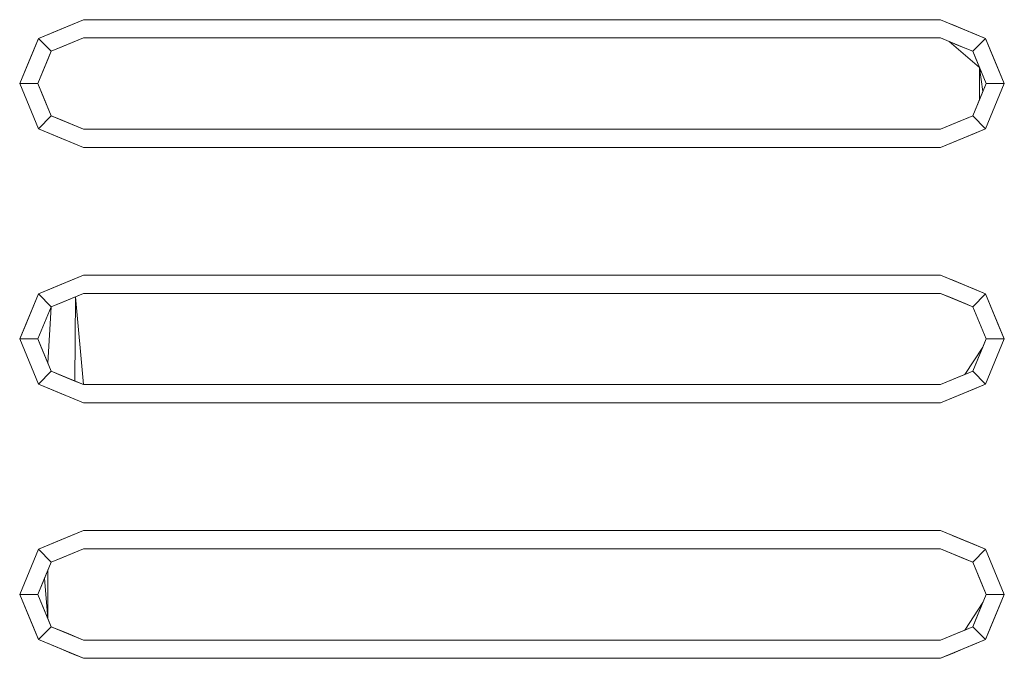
# Model space of a CAD drawing. Header units: millimetres. Extents: x 321 to 585, y -277 to 9.
# Tile 833 of 1056: x 349.716 to 350.256, y -18.946 to -18.596. Entities that reach past the tile are written whole.
import ezdxf

# ---------------------------------------------------------------- set-up
doc = ezdxf.new("R2010")
doc.units = ezdxf.units.MM
doc.header["$MEASUREMENT"] = 0
doc.layers.add('IFC-Elemento construtivo genérico-Contorno', color=253, linetype='Continuous', lineweight=5)

msp = doc.modelspace()

# ---------------------------------------------------------------- linework, layer by layer
at = {"layer": 'IFC-Elemento construtivo genérico-Contorno', "lineweight": 5}
for p, q in [((349.72591, -18.60641), (349.75066, -18.59615)), ((349.7321, -18.60385), (349.75066, -18.59615)), ((349.73829, -18.60128), (349.75066, -18.59615)), ((349.74409, -18.59888), (349.75066, -18.59615)), ((349.74409, -18.59888), (349.75066, -18.59615)), ((349.75066, -18.59615), (350.22066, -18.59615)), ((349.75066, -18.59615), (350.22066, -18.59615)), ((350.22066, -18.59615), (350.22723, -18.59888)), ((350.22066, -18.59615), (350.23303, -18.60128)), ((350.22066, -18.59615), (350.24541, -18.60641)), ((350.22066, -18.59615), (350.23303, -18.60128)), ((350.22066, -18.59615), (350.23922, -18.60385)), ((350.22066, -18.59615), (350.22723, -18.59888)), ((349.72591, -18.60641), (349.73829, -18.60128)), ((349.7321, -18.60385), (349.73829, -18.60128)), ((349.73829, -18.60128), (349.74409, -18.59888)), ((349.73829, -18.60128), (349.74409, -18.59888)), ((350.227, -18.59879), (350.24541, -18.60641)), ((350.22723, -18.59888), (350.23303, -18.60128)), ((350.23303, -18.60128), (350.23922, -18.60385)), ((350.23303, -18.60128), (350.24541, -18.60641)), ((349.71566, -18.63115), (349.72591, -18.60641)), ((349.71822, -18.62497), (349.72591, -18.60641)), ((349.72079, -18.61878), (349.72591, -18.60641)), ((349.72335, -18.6126), (349.72591, -18.60641)), ((349.72335, -18.6126), (349.72591, -18.60641)), ((349.72591, -18.60641), (349.7321, -18.60385)), ((349.72591, -18.60641), (349.7321, -18.60385)), ((349.72591, -18.60641), (349.73298, -18.61348)), ((349.72591, -18.60641), (349.73298, -18.61348)), ((349.73298, -18.61348), (349.75066, -18.60615)), ((349.73298, -18.61348), (349.74624, -18.60799)), ((349.7374, -18.61165), (349.75066, -18.60615)), ((349.74182, -18.60982), (349.75066, -18.60615)), ((349.74182, -18.60982), (349.74624, -18.60799)), ((349.74624, -18.60799), (349.75066, -18.60615)), ((349.74624, -18.60799), (349.75066, -18.60615)), ((349.75066, -18.60615), (350.22066, -18.60615)), ((349.75066, -18.60615), (350.22066, -18.60615)), ((350.22066, -18.60615), (350.22536, -18.60811)), ((350.22066, -18.60615), (350.22536, -18.60811)), ((350.22066, -18.60615), (350.23419, -18.61176)), ((350.22536, -18.60811), (350.23419, -18.61176)), ((350.22536, -18.60811), (350.242, -18.62232)), ((350.22536, -18.60811), (350.23005, -18.61005)), ((350.23834, -18.61348), (350.24541, -18.60641)), ((350.23834, -18.61348), (350.24541, -18.60641)), ((350.23922, -18.60385), (350.24541, -18.60641)), ((350.23922, -18.60385), (350.24541, -18.60641)), ((350.24541, -18.60641), (350.24797, -18.6126)), ((350.24541, -18.60641), (350.25566, -18.63115)), ((350.24541, -18.60641), (350.25053, -18.61878)), ((350.24541, -18.60641), (350.25309, -18.62497)), ((350.24541, -18.60641), (350.24797, -18.6126)), ((349.71566, -18.63115), (349.72335, -18.6126)), ((349.72079, -18.61878), (349.72335, -18.6126)), ((349.72566, -18.63115), (349.73298, -18.61348)), ((349.72749, -18.62674), (349.73298, -18.61348)), ((349.72932, -18.62232), (349.73298, -18.61348)), ((349.73115, -18.6179), (349.73298, -18.61348)), ((349.73115, -18.6179), (349.73298, -18.61348)), ((349.73298, -18.61348), (349.74182, -18.60982)), ((349.73298, -18.61348), (349.7374, -18.61165)), ((349.73298, -18.61348), (349.7374, -18.61165)), ((349.7374, -18.61165), (349.74182, -18.60982)), ((350.23005, -18.61005), (350.23419, -18.61176)), ((350.23419, -18.61176), (350.23834, -18.61348)), ((350.23419, -18.61176), (350.23834, -18.61348)), ((350.23834, -18.61348), (350.242, -18.62232)), ((350.23834, -18.61348), (350.242, -18.62232)), ((350.23834, -18.61348), (350.24017, -18.6179)), ((350.23834, -18.61348), (350.24383, -18.62674)), ((350.23834, -18.61348), (350.24566, -18.63115)), ((350.24797, -18.6126), (350.25053, -18.61878)), ((350.24797, -18.6126), (350.25566, -18.63115)), ((350.24797, -18.6126), (350.25053, -18.61878)), ((349.71566, -18.63115), (349.72079, -18.61878)), ((349.71822, -18.62497), (349.72079, -18.61878)), ((349.72566, -18.63115), (349.73115, -18.6179)), ((349.72749, -18.62674), (349.73115, -18.6179)), ((350.24017, -18.6179), (350.24566, -18.63115)), ((350.25053, -18.61878), (350.25309, -18.62497)), ((350.25053, -18.61878), (350.25566, -18.63115)), ((349.72566, -18.63115), (349.72932, -18.62232)), ((350.242, -18.62232), (350.24566, -18.63115)), ((350.242, -18.62232), (350.24383, -18.63558)), ((350.242, -18.63999), (350.242, -18.62232)), ((350.242, -18.62232), (350.24383, -18.62674)), ((350.242, -18.62232), (350.24566, -18.63115)), ((349.71566, -18.63115), (349.71822, -18.62497)), ((349.71566, -18.63115), (349.71822, -18.62497)), ((349.72566, -18.63115), (349.72749, -18.62674)), ((349.72566, -18.63115), (349.72749, -18.62674)), ((350.24383, -18.62674), (350.24566, -18.63115)), ((350.24383, -18.62674), (350.24566, -18.63115)), ((350.25309, -18.62497), (350.25566, -18.63115)), ((350.25309, -18.62497), (350.25566, -18.63115)), ((349.71566, -18.63115), (349.72566, -18.63115)), ((349.71566, -18.63115), (349.71822, -18.63735)), ((349.71566, -18.63115), (349.72566, -18.63115)), ((349.71566, -18.63115), (349.72591, -18.65591)), ((349.71566, -18.63115), (349.71822, -18.63735)), ((349.71566, -18.63115), (349.72335, -18.64972)), ((349.72566, -18.63115), (349.73298, -18.64884)), ((349.72566, -18.63115), (349.72749, -18.63558)), ((349.72566, -18.63115), (349.72932, -18.63999)), ((349.72566, -18.63115), (349.73298, -18.64884)), ((349.72566, -18.63115), (349.72932, -18.63999)), ((349.72566, -18.63115), (349.72749, -18.63558)), ((350.23834, -18.64884), (350.24566, -18.63115)), ((350.242, -18.63999), (350.24566, -18.63115)), ((350.242, -18.63999), (350.24566, -18.63115)), ((350.24383, -18.63558), (350.24566, -18.63115)), ((350.24383, -18.63558), (350.24566, -18.63115)), ((350.24541, -18.65591), (350.25566, -18.63115)), ((350.24566, -18.63115), (350.25566, -18.63115)), ((350.24566, -18.63115), (350.25566, -18.63115)), ((350.24797, -18.64972), (350.25566, -18.63115)), ((350.25053, -18.64354), (350.25566, -18.63115)), ((350.25309, -18.63735), (350.25566, -18.63115)), ((349.71822, -18.63735), (349.72079, -18.64354)), ((349.71822, -18.63735), (349.72079, -18.64354)), ((349.72749, -18.63558), (349.73298, -18.64884)), ((349.72749, -18.63558), (349.73298, -18.64884)), ((349.72932, -18.63999), (349.73298, -18.64884)), ((349.72932, -18.63999), (349.73115, -18.64442)), ((350.23834, -18.64884), (350.24383, -18.63558)), ((350.23834, -18.64884), (350.242, -18.63999)), ((350.24017, -18.64442), (350.242, -18.63999)), ((350.24017, -18.64442), (350.242, -18.63999)), ((350.242, -18.63999), (350.24383, -18.63558)), ((350.25053, -18.64354), (350.25309, -18.63735)), ((349.72079, -18.64354), (349.72335, -18.64972)), ((349.72079, -18.64354), (349.72591, -18.65591)), ((349.73115, -18.64442), (349.73298, -18.64884)), ((350.23834, -18.64884), (350.24017, -18.64442)), ((350.23834, -18.64884), (350.24017, -18.64442)), ((350.24541, -18.65591), (350.25053, -18.64354)), ((350.24797, -18.64972), (350.25053, -18.64354)), ((349.72335, -18.64972), (349.72591, -18.65591)), ((349.72335, -18.64972), (349.72591, -18.65591)), ((349.72591, -18.65591), (349.73298, -18.64884)), ((349.72591, -18.65591), (349.73298, -18.64884)), ((349.73298, -18.64884), (349.73712, -18.65055)), ((349.73298, -18.64884), (349.74127, -18.65227)), ((349.73298, -18.64884), (349.75066, -18.65615)), ((349.73298, -18.64884), (349.75066, -18.65615)), ((349.73298, -18.64884), (349.73712, -18.65055)), ((349.73712, -18.65055), (349.74127, -18.65227)), ((349.73712, -18.65055), (349.75066, -18.65615)), ((349.73712, -18.65055), (349.74127, -18.65227)), ((350.22066, -18.65615), (350.23834, -18.64884)), ((350.22066, -18.65615), (350.23834, -18.64884)), ((350.22508, -18.65433), (350.23834, -18.64884)), ((350.2295, -18.65249), (350.23834, -18.64884)), ((350.2295, -18.65249), (350.23392, -18.65067)), ((350.2295, -18.65249), (350.23392, -18.65067)), ((350.23392, -18.65067), (350.23834, -18.64884)), ((350.23392, -18.65067), (350.23834, -18.64884)), ((350.23834, -18.64884), (350.24541, -18.65591)), ((350.23834, -18.64884), (350.24541, -18.65591)), ((350.24541, -18.65591), (350.24797, -18.64972)), ((350.24541, -18.65591), (350.24797, -18.64972)), ((349.72591, -18.65591), (349.7321, -18.65847)), ((349.72591, -18.65591), (349.73829, -18.66104)), ((349.72591, -18.65591), (349.7321, -18.65847)), ((349.72591, -18.65591), (349.75066, -18.66615)), ((349.74127, -18.65227), (349.74596, -18.65421)), ((349.74127, -18.65227), (349.75066, -18.65615)), ((349.74596, -18.65421), (349.75066, -18.65615)), ((349.75066, -18.65615), (350.22066, -18.65615)), ((349.75066, -18.65615), (350.22066, -18.65615)), ((350.22066, -18.65615), (350.2295, -18.65249)), ((350.22066, -18.65615), (350.2295, -18.65249)), ((350.22066, -18.65615), (350.22508, -18.65433)), ((350.22066, -18.65615), (350.22508, -18.65433)), ((350.22066, -18.66615), (350.24541, -18.65591)), ((350.22508, -18.65433), (350.2295, -18.65249)), ((350.23303, -18.66104), (350.24541, -18.65591)), ((350.23922, -18.65847), (350.24541, -18.65591)), ((350.23922, -18.65847), (350.24541, -18.65591)), ((349.7321, -18.65847), (349.73829, -18.66104)), ((349.7321, -18.65847), (349.75066, -18.66615)), ((349.73829, -18.66104), (349.74409, -18.66344)), ((349.73829, -18.66104), (349.74409, -18.66344)), ((350.22066, -18.66615), (350.23922, -18.65847)), ((350.22066, -18.66615), (350.23303, -18.66104)), ((350.22723, -18.66344), (350.23303, -18.66104)), ((350.22723, -18.66344), (350.23303, -18.66104)), ((350.23303, -18.66104), (350.23922, -18.65847)), ((349.74409, -18.66344), (349.75066, -18.66615)), ((349.74409, -18.66344), (349.75066, -18.66615)), ((349.75066, -18.66615), (350.22066, -18.66615)), ((349.75066, -18.66615), (350.22066, -18.66615)), ((350.22066, -18.66615), (350.22723, -18.66344)), ((350.22066, -18.66615), (350.22723, -18.66344)), ((349.72591, -18.74641), (349.75066, -18.73615)), ((349.7321, -18.74385), (349.75066, -18.73615)), ((349.73829, -18.74128), (349.75066, -18.73615)), ((349.74409, -18.73888), (349.75066, -18.73615)), ((349.74409, -18.73888), (349.75066, -18.73615)), ((349.75066, -18.73615), (350.22066, -18.73615)), ((349.75066, -18.73615), (350.22066, -18.73615)), ((350.22066, -18.73615), (350.22723, -18.73888)), ((350.22066, -18.73615), (350.23303, -18.74128)), ((350.22066, -18.73615), (350.24541, -18.74641)), ((350.22066, -18.73615), (350.23303, -18.74128)), ((350.22066, -18.73615), (350.23922, -18.74385)), ((350.22066, -18.73615), (350.22723, -18.73888)), ((349.72591, -18.74641), (349.73829, -18.74128)), ((349.7321, -18.74385), (349.73829, -18.74128)), ((349.73829, -18.74128), (349.74409, -18.73888)), ((349.73829, -18.74128), (349.74409, -18.73888)), ((350.227, -18.73879), (350.24541, -18.74641)), ((350.22723, -18.73888), (350.23303, -18.74128)), ((350.23303, -18.74128), (350.23922, -18.74385)), ((350.23303, -18.74128), (350.24541, -18.74641)), ((349.71566, -18.77115), (349.72591, -18.74641)), ((349.71822, -18.76497), (349.72591, -18.74641)), ((349.72079, -18.75878), (349.72591, -18.74641)), ((349.72335, -18.7526), (349.72591, -18.74641)), ((349.72335, -18.7526), (349.72591, -18.74641)), ((349.72591, -18.74641), (349.7321, -18.74385)), ((349.72591, -18.74641), (349.7321, -18.74385)), ((349.72591, -18.74641), (349.73298, -18.75348)), ((349.72591, -18.74641), (349.73298, -18.75348)), ((349.73298, -18.75348), (349.75066, -18.74615)), ((349.73298, -18.75348), (349.74624, -18.74799)), ((349.7374, -18.75165), (349.75066, -18.74615)), ((349.7374, -18.75165), (349.74624, -18.74799)), ((349.74182, -18.74982), (349.74624, -18.74799)), ((349.74596, -18.79421), (349.74624, -18.74799)), ((349.74624, -18.74799), (349.75066, -18.74615)), ((349.74624, -18.74799), (349.75066, -18.74615)), ((349.74624, -18.74799), (349.75066, -18.79615)), ((349.75066, -18.74615), (350.22066, -18.74615)), ((349.75066, -18.74615), (350.22066, -18.74615)), ((350.22066, -18.74615), (350.23005, -18.75005)), ((350.22066, -18.74615), (350.22536, -18.74811)), ((350.22066, -18.74615), (350.22536, -18.74811)), ((350.22066, -18.74615), (350.23419, -18.75176)), ((350.22536, -18.74811), (350.23419, -18.75176)), ((350.22536, -18.74811), (350.23005, -18.75005)), ((350.22536, -18.74811), (350.23005, -18.75005)), ((350.23834, -18.75348), (350.24541, -18.74641)), ((350.23834, -18.75348), (350.24541, -18.74641)), ((350.23922, -18.74385), (350.24541, -18.74641)), ((350.23922, -18.74385), (350.24541, -18.74641)), ((350.24541, -18.74641), (350.24797, -18.7526)), ((350.24541, -18.74641), (350.25566, -18.77115)), ((350.24541, -18.74641), (350.25053, -18.75878)), ((350.24541, -18.74641), (350.25309, -18.76497)), ((350.24541, -18.74641), (350.24797, -18.7526)), ((349.71566, -18.77115), (349.72335, -18.7526)), ((349.72079, -18.75878), (349.72335, -18.7526)), ((349.72566, -18.77115), (349.73298, -18.75348)), ((349.72749, -18.76674), (349.73298, -18.75348)), ((349.72932, -18.76232), (349.73298, -18.75348)), ((349.73115, -18.78442), (349.73298, -18.75348)), ((349.73115, -18.7579), (349.73298, -18.75348)), ((349.73298, -18.75348), (349.74182, -18.74982)), ((349.73298, -18.75348), (349.7374, -18.75165)), ((349.73298, -18.75348), (349.7374, -18.75165)), ((350.23005, -18.75005), (350.23834, -18.75348)), ((350.23005, -18.75005), (350.23419, -18.75176)), ((350.23419, -18.75176), (350.23834, -18.75348)), ((350.23419, -18.75176), (350.23834, -18.75348)), ((350.23834, -18.75348), (350.24566, -18.77115)), ((350.23834, -18.75348), (350.242, -18.76232)), ((350.23834, -18.75348), (350.24017, -18.7579)), ((350.23834, -18.75348), (350.242, -18.76232)), ((350.23834, -18.75348), (350.24017, -18.7579)), ((350.23834, -18.75348), (350.24383, -18.76674)), ((350.23834, -18.75348), (350.24566, -18.77115)), ((350.24797, -18.7526), (350.25053, -18.75878)), ((350.24797, -18.7526), (350.25566, -18.77115)), ((350.24797, -18.7526), (350.25053, -18.75878)), ((349.71566, -18.77115), (349.72079, -18.75878)), ((349.71822, -18.76497), (349.72079, -18.75878)), ((349.72566, -18.77115), (349.73115, -18.7579)), ((350.24017, -18.7579), (350.242, -18.76232)), ((350.24017, -18.7579), (350.24566, -18.77115)), ((350.25053, -18.75878), (350.25309, -18.76497)), ((350.25053, -18.75878), (350.25566, -18.77115)), ((349.71566, -18.77115), (349.71822, -18.76497)), ((349.71566, -18.77115), (349.71822, -18.76497)), ((349.72566, -18.77115), (349.72932, -18.76232)), ((350.242, -18.76232), (350.24566, -18.77115)), ((350.242, -18.76232), (350.24383, -18.76674)), ((350.242, -18.76232), (350.24566, -18.77115)), ((350.25309, -18.76497), (350.25566, -18.77115)), ((350.25309, -18.76497), (350.25566, -18.77115)), ((349.72566, -18.77115), (349.72749, -18.76674)), ((350.24383, -18.76674), (350.24566, -18.77115)), ((350.24383, -18.76674), (350.24566, -18.77115)), ((349.71566, -18.77115), (349.72566, -18.77115)), ((349.71566, -18.77115), (349.71822, -18.77735)), ((349.71566, -18.77115), (349.72566, -18.77115)), ((349.71566, -18.77115), (349.72591, -18.79591)), ((349.71566, -18.77115), (349.71822, -18.77735)), ((349.71566, -18.77115), (349.72335, -18.78972)), ((349.72566, -18.77115), (349.72749, -18.77558)), ((349.72566, -18.77115), (349.72932, -18.77999)), ((349.72566, -18.77115), (349.73298, -18.78884)), ((349.72566, -18.77115), (349.72932, -18.77999)), ((349.72566, -18.77115), (349.72749, -18.77558)), ((349.72749, -18.77558), (349.72932, -18.77999)), ((349.72749, -18.77558), (349.73298, -18.78884)), ((350.23392, -18.79067), (350.24383, -18.77558)), ((350.23834, -18.78884), (350.24566, -18.77115)), ((350.23834, -18.78884), (350.24383, -18.77558)), ((350.242, -18.77999), (350.24566, -18.77115)), ((350.242, -18.77999), (350.24566, -18.77115)), ((350.242, -18.77999), (350.24383, -18.77558)), ((350.24383, -18.77558), (350.24566, -18.77115)), ((350.24383, -18.77558), (350.24566, -18.77115)), ((350.24541, -18.79591), (350.25566, -18.77115)), ((350.24566, -18.77115), (350.25566, -18.77115)), ((350.24566, -18.77115), (350.25566, -18.77115)), ((350.24797, -18.78972), (350.25566, -18.77115)), ((350.25053, -18.78354), (350.25566, -18.77115)), ((350.25309, -18.77735), (350.25566, -18.77115)), ((349.71822, -18.77735), (349.72079, -18.78354)), ((349.71822, -18.77735), (349.72079, -18.78354)), ((349.72932, -18.77999), (349.73298, -18.78884)), ((349.72932, -18.77999), (349.73115, -18.78442)), ((350.23834, -18.78884), (350.242, -18.77999)), ((350.24017, -18.78442), (350.242, -18.77999)), ((350.25053, -18.78354), (350.25309, -18.77735)), ((349.72079, -18.78354), (349.72335, -18.78972)), ((349.72079, -18.78354), (349.72591, -18.79591)), ((349.73115, -18.78442), (349.73298, -18.78884)), ((350.23834, -18.78884), (350.24017, -18.78442)), ((350.24541, -18.79591), (350.25053, -18.78354)), ((350.24797, -18.78972), (350.25053, -18.78354)), ((349.72335, -18.78972), (349.72591, -18.79591)), ((349.72335, -18.78972), (349.72591, -18.79591)), ((349.72591, -18.79591), (349.73298, -18.78884)), ((349.72591, -18.79591), (349.73298, -18.78884)), ((349.73298, -18.78884), (349.73712, -18.79055)), ((349.73298, -18.78884), (349.75066, -18.79615)), ((349.73298, -18.78884), (349.73712, -18.79055)), ((349.73712, -18.79055), (349.74596, -18.79421)), ((349.73712, -18.79055), (349.74127, -18.79227)), ((349.73712, -18.79055), (349.75066, -18.79615)), ((349.73712, -18.79055), (349.74127, -18.79227)), ((350.22066, -18.79615), (350.23834, -18.78884)), ((350.22508, -18.79433), (350.23834, -18.78884)), ((350.22508, -18.79433), (350.23392, -18.79067)), ((350.2295, -18.79249), (350.23834, -18.78884)), ((350.2295, -18.79249), (350.23392, -18.79067)), ((350.2295, -18.79249), (350.23392, -18.79067)), ((350.23392, -18.79067), (350.23834, -18.78884)), ((350.23834, -18.78884), (350.24541, -18.79591)), ((350.23834, -18.78884), (350.24541, -18.79591)), ((350.24541, -18.79591), (350.24797, -18.78972)), ((350.24541, -18.79591), (350.24797, -18.78972)), ((349.72591, -18.79591), (349.7321, -18.79847)), ((349.72591, -18.79591), (349.73829, -18.80104)), ((349.72591, -18.79591), (349.7321, -18.79847)), ((349.72591, -18.79591), (349.75066, -18.80615)), ((349.74127, -18.79227), (349.74596, -18.79421)), ((349.74127, -18.79227), (349.75066, -18.79615)), ((349.74596, -18.79421), (349.75066, -18.79615)), ((349.75066, -18.79615), (350.22066, -18.79615)), ((349.75066, -18.79615), (350.22066, -18.79615)), ((350.22066, -18.79615), (350.2295, -18.79249)), ((350.22066, -18.79615), (350.2295, -18.79249)), ((350.22066, -18.79615), (350.22508, -18.79433)), ((350.22066, -18.79615), (350.22508, -18.79433)), ((350.22066, -18.80615), (350.24541, -18.79591)), ((350.23303, -18.80104), (350.24541, -18.79591)), ((350.23922, -18.79847), (350.24541, -18.79591)), ((350.23922, -18.79847), (350.24541, -18.79591)), ((349.7321, -18.79847), (349.73829, -18.80104)), ((349.7321, -18.79847), (349.75066, -18.80615)), ((349.73829, -18.80104), (349.74409, -18.80344)), ((349.73829, -18.80104), (349.74409, -18.80344)), ((350.22066, -18.80615), (350.23922, -18.79847)), ((350.22066, -18.80615), (350.23303, -18.80104)), ((350.22723, -18.80344), (350.23303, -18.80104)), ((350.22723, -18.80344), (350.23303, -18.80104)), ((350.23303, -18.80104), (350.23922, -18.79847)), ((349.74409, -18.80344), (349.75066, -18.80615)), ((349.74409, -18.80344), (349.75066, -18.80615)), ((349.75066, -18.80615), (350.22066, -18.80615)), ((349.75066, -18.80615), (350.22066, -18.80615)), ((350.22066, -18.80615), (350.22723, -18.80344)), ((350.22066, -18.80615), (350.22723, -18.80344)), ((349.72591, -18.88641), (349.75066, -18.87615)), ((349.7321, -18.88385), (349.75066, -18.87615)), ((349.73829, -18.88128), (349.75066, -18.87615)), ((349.74409, -18.87888), (349.75066, -18.87615)), ((349.74409, -18.87888), (349.75066, -18.87615)), ((349.75066, -18.87615), (350.22066, -18.87615)), ((349.75066, -18.87615), (350.22066, -18.87615)), ((350.22066, -18.87615), (350.22723, -18.87888)), ((350.22066, -18.87615), (350.24541, -18.88641)), ((350.22066, -18.87615), (350.23303, -18.88128)), ((350.22066, -18.87615), (350.23922, -18.88385)), ((350.22066, -18.87615), (350.22723, -18.87888)), ((349.72591, -18.88641), (349.73829, -18.88128)), ((349.7321, -18.88385), (349.73829, -18.88128)), ((349.73829, -18.88128), (349.74409, -18.87888)), ((349.73829, -18.88128), (349.74409, -18.87888)), ((350.227, -18.87879), (350.24541, -18.88641)), ((350.22723, -18.87888), (350.23303, -18.88128)), ((350.23303, -18.88128), (350.23922, -18.88385)), ((350.23303, -18.88128), (350.24541, -18.88641)), ((349.71566, -18.91115), (349.72591, -18.88641)), ((349.71822, -18.90497), (349.72591, -18.88641)), ((349.72079, -18.89878), (349.72591, -18.88641)), ((349.72335, -18.8926), (349.72591, -18.88641)), ((349.72335, -18.8926), (349.72591, -18.88641)), ((349.72591, -18.88641), (349.7321, -18.88385)), ((349.72591, -18.88641), (349.7321, -18.88385)), ((349.72591, -18.88641), (349.73298, -18.89348)), ((349.72591, -18.88641), (349.73298, -18.89348)), ((349.73298, -18.89348), (349.75066, -18.88615)), ((349.73298, -18.89348), (349.74624, -18.88799)), ((349.7374, -18.89165), (349.75066, -18.88615)), ((349.7374, -18.89165), (349.74624, -18.88799)), ((349.74182, -18.88982), (349.74624, -18.88799)), ((349.74624, -18.88799), (349.75066, -18.88615)), ((349.74624, -18.88799), (349.75066, -18.88615)), ((349.75066, -18.88615), (350.22066, -18.88615)), ((349.75066, -18.88615), (350.22066, -18.88615)), ((350.22066, -18.88615), (350.23005, -18.89005)), ((350.22066, -18.88615), (350.22536, -18.88811)), ((350.22066, -18.88615), (350.22536, -18.88811)), ((350.22066, -18.88615), (350.23419, -18.89176)), ((350.22536, -18.88811), (350.23005, -18.89005)), ((350.22536, -18.88811), (350.23005, -18.89005)), ((350.23834, -18.89348), (350.24541, -18.88641)), ((350.23834, -18.89348), (350.24541, -18.88641)), ((350.23922, -18.88385), (350.24541, -18.88641)), ((350.23922, -18.88385), (350.24541, -18.88641)), ((350.24541, -18.88641), (350.24797, -18.8926)), ((350.24541, -18.88641), (350.25566, -18.91115)), ((350.24541, -18.88641), (350.25053, -18.89878)), ((350.24541, -18.88641), (350.25309, -18.90497)), ((350.24541, -18.88641), (350.24797, -18.8926)), ((349.71566, -18.91115), (349.72335, -18.8926)), ((349.72079, -18.89878), (349.72335, -18.8926)), ((349.72566, -18.91115), (349.73298, -18.89348)), ((349.72749, -18.90674), (349.73298, -18.89348)), ((349.72932, -18.90232), (349.73298, -18.89348)), ((349.73115, -18.8979), (349.73298, -18.89348)), ((349.73115, -18.8979), (349.73298, -18.89348)), ((349.73298, -18.89348), (349.74182, -18.88982)), ((349.73298, -18.89348), (349.7374, -18.89165)), ((349.73298, -18.89348), (349.7374, -18.89165)), ((350.23005, -18.89005), (350.23419, -18.89176)), ((350.23005, -18.89005), (350.23834, -18.89348)), ((350.23005, -18.89005), (350.23419, -18.89176)), ((350.23419, -18.89176), (350.23834, -18.89348)), ((350.23419, -18.89176), (350.23834, -18.89348)), ((350.23834, -18.89348), (350.24566, -18.91115)), ((350.23834, -18.89348), (350.242, -18.90232)), ((350.23834, -18.89348), (350.24017, -18.8979)), ((350.23834, -18.89348), (350.242, -18.90232)), ((350.23834, -18.89348), (350.24017, -18.8979)), ((350.23834, -18.89348), (350.24383, -18.90674)), ((350.23834, -18.89348), (350.24566, -18.91115)), ((350.24797, -18.8926), (350.25053, -18.89878)), ((350.24797, -18.8926), (350.25566, -18.91115)), ((350.24797, -18.8926), (350.25053, -18.89878)), ((349.71566, -18.91115), (349.72079, -18.89878)), ((349.71822, -18.90497), (349.72079, -18.89878)), ((349.72566, -18.91115), (349.73115, -18.8979)), ((349.73115, -18.92442), (349.73115, -18.89789)), ((350.24017, -18.8979), (350.242, -18.90232)), ((350.24017, -18.8979), (350.24566, -18.91115)), ((350.25053, -18.89878), (350.25309, -18.90497)), ((350.25053, -18.89878), (350.25566, -18.91115)), ((349.71566, -18.91115), (349.71822, -18.90497)), ((349.71566, -18.91115), (349.71822, -18.90497)), ((349.72566, -18.91115), (349.72932, -18.90232)), ((349.72749, -18.90674), (349.72932, -18.90232)), ((349.72932, -18.90232), (349.73115, -18.92442)), ((350.242, -18.90232), (350.24566, -18.91115)), ((350.242, -18.90232), (350.24383, -18.90674)), ((350.242, -18.90232), (350.24566, -18.91115)), ((350.25309, -18.90497), (350.25566, -18.91115)), ((350.25309, -18.90497), (350.25566, -18.91115)), ((349.72566, -18.91115), (349.72749, -18.90674)), ((349.72566, -18.91115), (349.72749, -18.90674)), ((350.24383, -18.90674), (350.24566, -18.91115)), ((350.24383, -18.90674), (350.24566, -18.91115)), ((349.71566, -18.91115), (349.72566, -18.91115)), ((349.71566, -18.91115), (349.71822, -18.91735)), ((349.71566, -18.91115), (349.72566, -18.91115)), ((349.71566, -18.91115), (349.72591, -18.93591)), ((349.71566, -18.91115), (349.71822, -18.91735)), ((349.71566, -18.91115), (349.72335, -18.92972)), ((349.72566, -18.91115), (349.72932, -18.91999)), ((349.72566, -18.91115), (349.72749, -18.91558)), ((349.72566, -18.91115), (349.73298, -18.92884)), ((349.72566, -18.91115), (349.72932, -18.91999)), ((349.72566, -18.91115), (349.72749, -18.91558)), ((349.72749, -18.91558), (349.72932, -18.91999)), ((349.72749, -18.91558), (349.73298, -18.92884)), ((350.23392, -18.93067), (350.24383, -18.91558)), ((350.23834, -18.92884), (350.24566, -18.91115)), ((350.23834, -18.92884), (350.24383, -18.91558)), ((350.24017, -18.92442), (350.24383, -18.91558)), ((350.242, -18.91999), (350.24566, -18.91115)), ((350.242, -18.91999), (350.24383, -18.91558)), ((350.24383, -18.91558), (350.24566, -18.91115)), ((350.24383, -18.91558), (350.24566, -18.91115)), ((350.24541, -18.93591), (350.25566, -18.91115)), ((350.24566, -18.91115), (350.25566, -18.91115)), ((350.24566, -18.91115), (350.25566, -18.91115)), ((350.24797, -18.92972), (350.25566, -18.91115)), ((350.25053, -18.92354), (350.25566, -18.91115)), ((350.25309, -18.91735), (350.25566, -18.91115)), ((349.71822, -18.91735), (349.72079, -18.92354)), ((349.71822, -18.91735), (349.72079, -18.92354)), ((349.72932, -18.91999), (349.73298, -18.92884)), ((349.72932, -18.91999), (349.73115, -18.92442)), ((350.24017, -18.92442), (350.242, -18.91999)), ((350.24017, -18.92442), (350.242, -18.91999)), ((350.25053, -18.92354), (350.25309, -18.91735)), ((349.72079, -18.92354), (349.72335, -18.92972)), ((349.72079, -18.92354), (349.72591, -18.93591)), ((349.73115, -18.92442), (349.73298, -18.92884)), ((350.23834, -18.92884), (350.24017, -18.92442)), ((350.23834, -18.92884), (350.24017, -18.92442)), ((350.24541, -18.93591), (350.25053, -18.92354)), ((350.24797, -18.92972), (350.25053, -18.92354)), ((349.72335, -18.92972), (349.72591, -18.93591)), ((349.72335, -18.92972), (349.72591, -18.93591)), ((349.72591, -18.93591), (349.73298, -18.92884)), ((349.72591, -18.93591), (349.73298, -18.92884)), ((349.73298, -18.92884), (349.74127, -18.93227)), ((349.73298, -18.92884), (349.73712, -18.93055)), ((349.73298, -18.92884), (349.75066, -18.93615)), ((349.73298, -18.92884), (349.73712, -18.93055)), ((349.73712, -18.93055), (349.74127, -18.93227)), ((349.73712, -18.93055), (349.75066, -18.93615)), ((349.73712, -18.93055), (349.74127, -18.93227)), ((349.74127, -18.93227), (349.74596, -18.93421)), ((349.74127, -18.93227), (349.75066, -18.93615)), ((350.22066, -18.93615), (350.23834, -18.92884)), ((350.22508, -18.93433), (350.23834, -18.92884)), ((350.22508, -18.93433), (350.23392, -18.93067)), ((350.2295, -18.93249), (350.23834, -18.92884)), ((350.2295, -18.93249), (350.23392, -18.93067)), ((350.2295, -18.93249), (350.23392, -18.93067)), ((350.23392, -18.93067), (350.23834, -18.92884)), ((350.23834, -18.92884), (350.24541, -18.93591)), ((350.23834, -18.92884), (350.24541, -18.93591)), ((350.24541, -18.93591), (350.24797, -18.92972)), ((350.24541, -18.93591), (350.24797, -18.92972)), ((349.72591, -18.93591), (349.7321, -18.93847)), ((349.72591, -18.93591), (349.73829, -18.94104)), ((349.72591, -18.93591), (349.7321, -18.93847)), ((349.72591, -18.93591), (349.75066, -18.94615)), ((349.74596, -18.93421), (349.75066, -18.93615)), ((349.75066, -18.93615), (350.22066, -18.93615)), ((349.75066, -18.93615), (350.22066, -18.93615)), ((350.22066, -18.93615), (350.2295, -18.93249)), ((350.22066, -18.93615), (350.2295, -18.93249)), ((350.22066, -18.93615), (350.22508, -18.93433)), ((350.22066, -18.93615), (350.22508, -18.93433)), ((350.22066, -18.94615), (350.24541, -18.93591)), ((350.23303, -18.94104), (350.24541, -18.93591)), ((350.23922, -18.93847), (350.24541, -18.93591)), ((350.23922, -18.93847), (350.24541, -18.93591)), ((349.7321, -18.93847), (349.73829, -18.94104)), ((349.7321, -18.93847), (349.75066, -18.94615)), ((349.73829, -18.94104), (349.74409, -18.94344)), ((349.73829, -18.94104), (349.74409, -18.94344)), ((350.22066, -18.94615), (350.23922, -18.93847)), ((350.22066, -18.94615), (350.23303, -18.94104)), ((350.22723, -18.94344), (350.23303, -18.94104)), ((350.22723, -18.94344), (350.23303, -18.94104)), ((350.23303, -18.94104), (350.23922, -18.93847)), ((349.74409, -18.94344), (349.75066, -18.94615)), ((349.74409, -18.94344), (349.75066, -18.94615)), ((349.75066, -18.94615), (350.22066, -18.94615)), ((349.75066, -18.94615), (350.22066, -18.94615)), ((350.22066, -18.94615), (350.22723, -18.94344)), ((350.22066, -18.94615), (350.22723, -18.94344))]:
    msp.add_line(p, q, dxfattribs=at)

doc.saveas('drawing.dxf')
